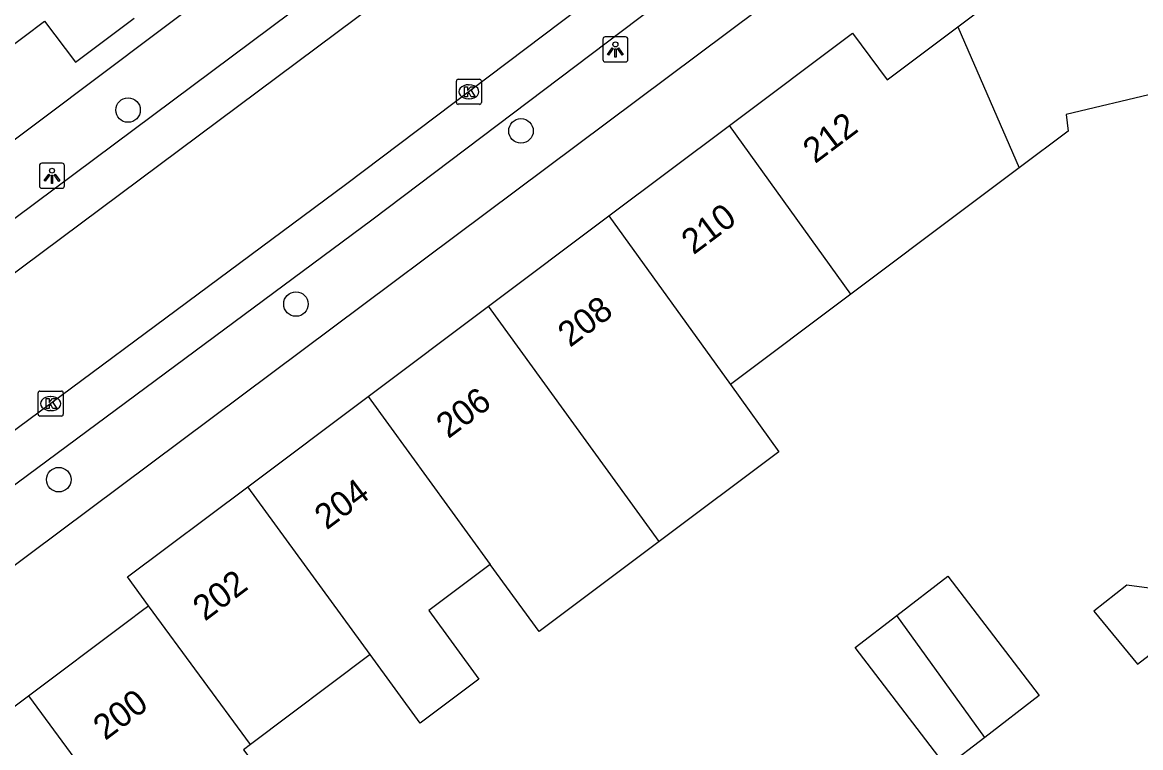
# Model space of a CAD drawing. Extents: x 158474 to 159560, y 388525 to 389605.
# Drawn here: x 159125.61 to 159170.19, y 388901.64 to 388930.53 of the extents above; entities that cross this region are included whole.
import ezdxf

# ---------------------------------------------------------------- set-up
doc = ezdxf.new("R2010")
doc.units = 0
for name, color, linetype in [('IMGEO_Boom', 7, 'Continuous'), ('IMGEO_Kolk', 7, 'Continuous'), ('IMGEO_Lichtpunt', 7, 'Continuous'), ('IMGEO_Pand', 7, 'Continuous'), ('IMGEO_Pand_nummerreeks', 7, 'Continuous'), ('IMGEO_Rijbaan_lokaal_open', 7, 'Continuous'), ('IMGEO_Voetpad_open', 7, 'Continuous')]:
    doc.layers.add(name, color=color, linetype=linetype)

msp = doc.modelspace()

# ---------------------------------------------------------------- linework, layer by layer
at = {"layer": 'IMGEO_Boom'}
for centre in [(159129.826, 388927.041), (159145.49, 388926.209), (159136.519, 388919.311), (159127.065, 388912.314)]:
    msp.add_circle(centre, 0.489, dxfattribs=at)
at = {"layer": 'IMGEO_Kolk'}
for p, q in [((159142.913, 388927.343), (159142.913, 388928.195)), ((159142.988, 388928.269), (159143.84, 388928.269)), ((159143.401, 388928.049), (159143.426, 388928.049)), ((159143.914, 388928.195), (159143.914, 388927.343)), ((159143.424, 388927.489), (159143.399, 388927.489)), ((159143.84, 388927.269), (159142.988, 388927.269)), ((159126.316, 388915.845), (159127.168, 388915.845)), ((159126.241, 388914.919), (159126.241, 388915.771)), ((159126.729, 388915.625), (159126.754, 388915.625)), ((159127.242, 388915.771), (159127.242, 388914.919)), ((159126.752, 388915.065), (159126.727, 388915.065)), ((159127.168, 388914.845), (159126.316, 388914.845))]:
    msp.add_line(p, q, dxfattribs=at)
for points in [[(159142.913, 388927.343), (159142.913, 388928.195)], [(159142.988, 388928.269), (159143.84, 388928.269)], [(159143.234, 388927.969), (159143.357, 388927.969), (159143.357, 388927.818), (159143.487, 388927.969), (159143.651, 388927.969), (159143.505, 388927.818), (159143.658, 388927.569), (159143.506, 388927.569), (159143.421, 388927.733), (159143.357, 388927.666), (159143.357, 388927.569), (159143.234, 388927.569), (159143.234, 388927.969)], [(159143.914, 388928.195), (159143.914, 388927.343)], [(159143.84, 388927.269), (159142.988, 388927.269)], [(159126.316, 388915.845), (159127.168, 388915.845)], [(159126.241, 388914.919), (159126.241, 388915.771)], [(159126.562, 388915.545), (159126.685, 388915.545), (159126.685, 388915.394), (159126.815, 388915.545), (159126.979, 388915.545), (159126.833, 388915.394), (159126.986, 388915.145), (159126.834, 388915.145), (159126.749, 388915.309), (159126.685, 388915.242), (159126.685, 388915.145), (159126.562, 388915.145), (159126.562, 388915.545)], [(159127.242, 388915.771), (159127.242, 388914.919)], [(159127.168, 388914.845), (159126.316, 388914.845)]]:
    msp.add_lwpolyline(points, dxfattribs=at)
for centre, start, end in [((159142.99, 388928.193), 91.552, 178.448), ((159142.99, 388928.193), 91.552, 178.448), ((159143.838, 388928.193), 1.552, 88.448), ((159143.838, 388928.193), 1.552, 88.448), ((159142.99, 388927.345), 181.552, 268.448), ((159142.99, 388927.345), 181.552, 268.448), ((159143.838, 388927.345), 271.552, 358.448), ((159143.838, 388927.345), 271.552, 358.448), ((159126.318, 388915.769), 91.552, 178.448), ((159126.318, 388915.769), 91.552, 178.448), ((159127.166, 388915.769), 1.552, 88.448), ((159127.166, 388915.769), 1.552, 88.448), ((159126.318, 388914.921), 181.552, 268.448), ((159126.318, 388914.921), 181.552, 268.448), ((159127.166, 388914.921), 271.552, 358.448), ((159127.166, 388914.921), 271.552, 358.448)]:
    msp.add_arc(centre, 0.0765, start, end, dxfattribs=at)
for centre, major_axis, ratio, start_param, end_param in [((159143.4, 388927.769), (-0.387, 0.002), 0.722429, 4.712389, 7.853982), ((159143.425, 388927.769), (-0.39, 0.002), 0.717154, 1.570796, 4.712389), ((159126.728, 388915.345), (-0.387, 0.002), 0.722429, 4.712389, 7.853982), ((159126.753, 388915.345), (-0.39, 0.002), 0.717154, 1.570796, 4.712389)]:
    msp.add_ellipse(centre, major_axis=major_axis, ratio=ratio, start_param=start_param, end_param=end_param, dxfattribs=at)
at = {"layer": 'IMGEO_Lichtpunt'}
for p, q in [((159148.755, 388929.86), (159148.755, 388929.053)), ((159148.755, 388929.86), (159148.755, 388929.053)), ((159149.657, 388929.955), (159148.849, 388929.955)), ((159149.657, 388929.955), (159148.849, 388929.955)), ((159149.751, 388929.053), (159149.751, 388929.86)), ((159149.751, 388929.053), (159149.751, 388929.86)), ((159148.849, 388928.959), (159149.657, 388928.959)), ((159148.849, 388928.959), (159149.657, 388928.959)), ((159126.295, 388924.827), (159126.295, 388924.02)), ((159126.295, 388924.827), (159126.295, 388924.02)), ((159127.197, 388924.922), (159126.389, 388924.922)), ((159127.197, 388924.922), (159126.389, 388924.922)), ((159127.291, 388924.02), (159127.291, 388924.827)), ((159127.291, 388924.02), (159127.291, 388924.827)), ((159126.389, 388923.926), (159127.197, 388923.926)), ((159126.389, 388923.926), (159127.197, 388923.926))]:
    msp.add_line(p, q, dxfattribs=at)
for points in [[(159149.129, 388929.524), (159149.168, 388929.496), (159148.98, 388929.234), (159148.942, 388929.261), (159149.129, 388929.524)], [(159149.231, 388929.476), (159149.278, 388929.476), (159149.278, 388929.154), (159149.231, 388929.154), (159149.231, 388929.476)], [(159149.341, 388929.496), (159149.379, 388929.523), (159149.566, 388929.261), (159149.527, 388929.233), (159149.341, 388929.496)], [(159126.669, 388924.491), (159126.708, 388924.463), (159126.52, 388924.201), (159126.482, 388924.228), (159126.669, 388924.491)], [(159126.771, 388924.443), (159126.818, 388924.443), (159126.818, 388924.121), (159126.771, 388924.121), (159126.771, 388924.443)], [(159126.881, 388924.463), (159126.919, 388924.49), (159127.106, 388924.228), (159127.067, 388924.2), (159126.881, 388924.463)]]:
    msp.add_lwpolyline(points, dxfattribs=at)
for centre in [(159149.254, 388929.658), (159126.794, 388924.625)]:
    msp.add_circle(centre, 0.0994, dxfattribs=at)
for centre, start, end in [((159148.849, 388929.86), 90, 180), ((159148.849, 388929.86), 90, 180), ((159149.657, 388929.86), 0, 90), ((159149.657, 388929.86), 0, 90), ((159148.849, 388929.053), 180, 270), ((159148.849, 388929.053), 180, 270), ((159149.657, 388929.053), 270, 0), ((159149.657, 388929.053), 270, 360), ((159126.389, 388924.827), 90, 180), ((159126.389, 388924.827), 90, 180), ((159127.197, 388924.827), 0, 90), ((159127.197, 388924.827), 0, 90), ((159126.389, 388924.02), 180, 270), ((159126.389, 388924.02), 180, 270), ((159127.197, 388924.02), 270, 0), ((159127.197, 388924.02), 270, 360)]:
    msp.add_arc(centre, 0.0946, start, end, dxfattribs=at)
at = {"layer": 'IMGEO_Pand'}
for points in [[(159162.905, 388930.362), (159165.745, 388932.491), (159165.45, 388934.938), (159171.347, 388936.348)], [(159123.128, 388929.957), (159124.045, 388928.745), (159126.5, 388930.587), (159127.731, 388928.948), (159130.072, 388930.707)], [(159153.802, 388926.425), (159158.702, 388930.099), (159160.088, 388928.25), (159162.905, 388930.362)], [(159162.905, 388930.362), (159165.351, 388924.741)], [(159173.305, 388928.309), (159174.191, 388924.674), (159171.68, 388924.078), (159170.795, 388927.713), (159167.218, 388926.864), (159167.298, 388926.2), (159165.351, 388924.741)], [(159148.997, 388922.824), (159153.802, 388926.425)], [(159158.633, 388919.704), (159153.802, 388926.425)], [(159165.351, 388924.741), (159163.217, 388923.141), (159158.633, 388919.704)], [(159144.197, 388919.225), (159148.997, 388922.824)], [(159148.997, 388922.824), (159153.837, 388916.109)], [(159158.633, 388919.704), (159153.837, 388916.109)], [(159139.398, 388915.627), (159144.197, 388919.225)], [(159150.994, 388909.847), (159144.197, 388919.225)], [(159153.837, 388916.109), (159155.769, 388913.427), (159150.994, 388909.847)], [(159134.601, 388912.031), (159139.398, 388915.627)], [(159139.398, 388915.627), (159144.265, 388908.932)], [(159130.645, 388907.293), (159129.806, 388908.436), (159134.601, 388912.031)], [(159139.48, 388905.345), (159134.601, 388912.031)], [(159150.994, 388909.847), (159146.208, 388906.259), (159144.265, 388908.932)], [(159144.265, 388908.932), (159141.814, 388907.095), (159143.806, 388904.365), (159141.472, 388902.615), (159139.48, 388905.345)], [(159160.47, 388906.906), (159162.501, 388908.466), (159166.15, 388903.717), (159163.974, 388902.045)], [(159168.33, 388907.078), (159170.065, 388904.967), (159172.266, 388906.659), (159171.329, 388907.878), (159169.644, 388908.105), (159168.33, 388907.078)], [(159125.852, 388903.699), (159129.751, 388906.622), (159130.455, 388907.15), (159130.645, 388907.293)], [(159134.703, 388901.764), (159130.645, 388907.293)], [(159162.455, 388900.878), (159158.806, 388905.628), (159160.47, 388906.906)], [(159163.974, 388902.045), (159160.47, 388906.906)], [(159139.48, 388905.345), (159134.703, 388901.764)], [(159121.967, 388898.905), (159121.057, 388900.104), (159125.852, 388903.699)], [(159125.852, 388903.699), (159130.881, 388896.88)], [(159163.974, 388902.045), (159162.455, 388900.878)], [(159134.703, 388901.764), (159134.423, 388901.554), (159135.392, 388900.262), (159130.881, 388896.88)]]:
    msp.add_lwpolyline(points, dxfattribs=at)
at = {"layer": 'IMGEO_Rijbaan_lokaal_open'}
for points in [[(159116.196, 388913.78), (159143.595, 388934.209), (159160.261, 388946.685)], [(159154.251, 388935.961), (159138.501, 388924.057), (159120.394, 388910.645), (159119.347, 388909.86)]]:
    msp.add_lwpolyline(points, dxfattribs=at)
at = {"layer": 'IMGEO_Voetpad_open'}
for points in [[(159164.945, 388955.64), (159110.517, 388914.749)], [(159117.517, 388916.934), (159142.555, 388935.602), (159156.854, 388946.306)], [(159117.393, 388903.008), (159164.676, 388938.325)], [(159153.279, 388933.034), (159139.549, 388922.657), (159122.67, 388910.155)]]:
    msp.add_lwpolyline(points, dxfattribs=at)

# ---------------------------------------------------------------- texts
at = {"layer": 'IMGEO_Pand_nummerreeks'}
for s, rotation, p in [('212', 36.8579, (159157.213, 388924.883)), ('210', 36.8579, (159152.368, 388921.251)), ('208', 36.8579, (159147.444, 388917.56)), ('206', 36.8579, (159142.593, 388913.923)), ('204', 36.8579, (159137.743, 388910.287)), ('202', 36.8584, (159132.89, 388906.649)), ('200', 36.8584, (159128.918, 388901.898))]:
    msp.add_text(s, height=1, rotation=rotation, dxfattribs=at).set_placement(p)

doc.saveas('drawing.dxf')
